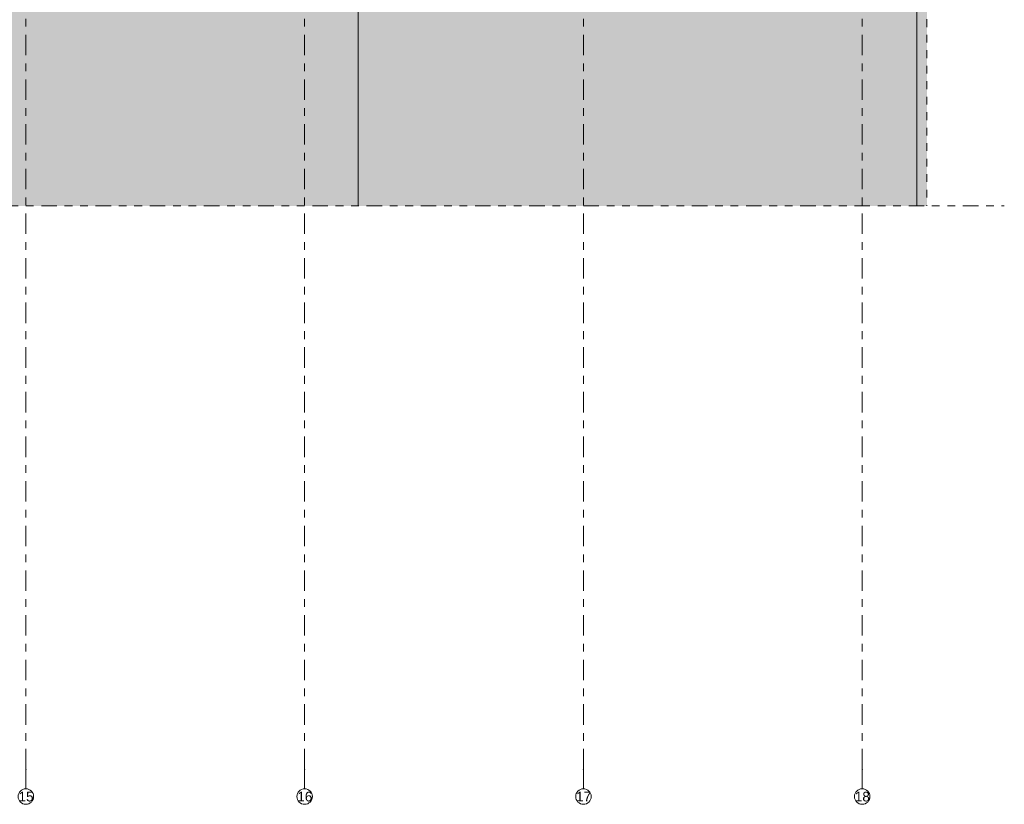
# Model space of a CAD drawing. Header units: metres. Extents: x -3.6 to 84.5, y -11 to 16.8.
# Tile 320 of 389: x 50.9 to 63.6, y -11 to -0.9. Entities that reach past the tile are written whole.
import ezdxf

# ---------------------------------------------------------------- set-up
doc = ezdxf.new("R2010")
doc.units = ezdxf.units.M
doc.header["$MEASUREMENT"] = 0
for name, pattern in [('+Baulinie', [0.37, 0.2, -0.05, 0.01, -0.05, 0.01, -0.05]), ('Strichlinie doppelt', [0.546806, 0.264583, -0.105833, 0.070556, -0.105833]), ('Strichlinie eng', [0.115, 0.075, -0.04])]:
    doc.linetypes.add(name, pattern=pattern)
for name, color, linetype in [('301 - Elemente.Linie', 7, 'Continuous'), ('302 - Elemente.Schraffur', 7, 'Continuous'), ('451 - Universal.Achsen Raster', 7, 'Continuous')]:
    doc.layers.add(name, color=color, linetype=linetype)
doc.styles.add('ERSTELLTER_STIL_2', font='txt')

msp = doc.modelspace()

# ---------------------------------------------------------------- hatches: boundary and pattern name
at = {"layer": '302 - Elemente.Schraffur', "linetype": 'Continuous', "lineweight": 0, "true_color": 0x2f2f2f}
msp.add_hatch(color=250, dxfattribs=at).paths.add_polyline_path([(62.565, 5.1), (62.435, 5.1), (62.435, -3.31), (62.565, -3.31)])
at = {"layer": '302 - Elemente.Schraffur', "linetype": 'Continuous', "lineweight": 0, "true_color": 0x191919}
msp.add_hatch(color=250, dxfattribs=at).paths.add_polyline_path([(43.73, -3.31), (55.22, -3.31), (55.22, -0.155), (43.73, -0.155)])
at = {"layer": '302 - Elemente.Schraffur', "linetype": 'Continuous', "lineweight": 0, "true_color": 0x282828}
msp.add_hatch(color=250, dxfattribs=at).paths.add_polyline_path([(55.22, -3.31), (62.435, -3.31), (62.435, -0.155), (55.22, -0.155)])

# ---------------------------------------------------------------- linework, layer by layer
at = {"layer": '301 - Elemente.Linie', "color": 7, "linetype": '+Baulinie', "lineweight": 9}
msp.add_line((42.73, -3.31), (63.565, -3.31), dxfattribs=at)
at = {"layer": '301 - Elemente.Linie', "color": 253, "linetype": 'Strichlinie eng', "lineweight": 13, "true_color": 0xa0a0a0, "flags": 128}
msp.add_lwpolyline([(62.565, 5.1), (62.565, -3.31)], dxfattribs=at)
at = {"layer": '301 - Elemente.Linie', "color": 7, "linetype": 'Continuous', "lineweight": 18, "flags": 128}
for points in [[(55.22, -0.155), (55.22, -3.31)], [(62.435, -0.155), (62.435, -3.31)]]:
    msp.add_lwpolyline(points, dxfattribs=at)
at = {"layer": '451 - Universal.Achsen Raster', "color": 160, "linetype": 'Strichlinie doppelt', "lineweight": 9, "true_color": 0x3232ff}
for p, q in [((50.93, -10.585), (50.93, 16.355)), ((54.53, -10.585), (54.53, 16.355)), ((58.13, -10.585), (58.13, 16.355)), ((61.73, -10.585), (61.73, 16.355)), ((50.93, -10.585), (50.93, -10.835)), ((54.53, -10.585), (54.53, -10.835)), ((58.13, -10.585), (58.13, -10.835)), ((61.73, -10.585), (61.73, -10.835))]:
    msp.add_line(p, q, dxfattribs=at)
at = {"layer": '451 - Universal.Achsen Raster', "color": 160, "linetype": 'Continuous', "lineweight": 9, "true_color": 0x3232ff}
for centre in [(50.93, -10.935), (54.53, -10.935), (58.13, -10.935), (61.73, -10.935)]:
    msp.add_circle(centre, 0.1, dxfattribs=at)
at = {"layer": '451 - Universal.Achsen Raster', "color": 160, "linetype": 'Strichlinie doppelt', "lineweight": 9, "true_color": 0x3232ff}
for p in [(50.93, -10.585), (50.93, -10.585), (54.53, -10.585), (54.53, -10.585), (58.13, -10.585), (58.13, -10.585), (61.73, -10.585), (61.73, -10.585)]:
    msp.add_point(p, dxfattribs=at)

# ---------------------------------------------------------------- texts
at = {"layer": '451 - Universal.Achsen Raster', "color": 160, "lineweight": 9, "true_color": 0x3232ff, "char_height": 0.125, "attachment_point": 1, "style": 'ERSTELLTER_STIL_2'}
for s, insert in [('\\A1;{\\pql;\\pt0;\\fArial|b0|i0|c0|p38;15}', (50.835, -10.873)), ('\\A1;{\\pql;\\pt0;\\fArial|b0|i0|c0|p38;16}', (54.435, -10.873)), ('\\A1;{\\pql;\\pt0;\\fArial|b0|i0|c0|p38;17}', (58.035, -10.873)), ('\\A1;{\\pql;\\pt0;\\fArial|b0|i0|c0|p38;18}', (61.635, -10.873))]:
    msp.add_mtext(s, dxfattribs=dict(at, insert=insert))

doc.saveas('drawing.dxf')
